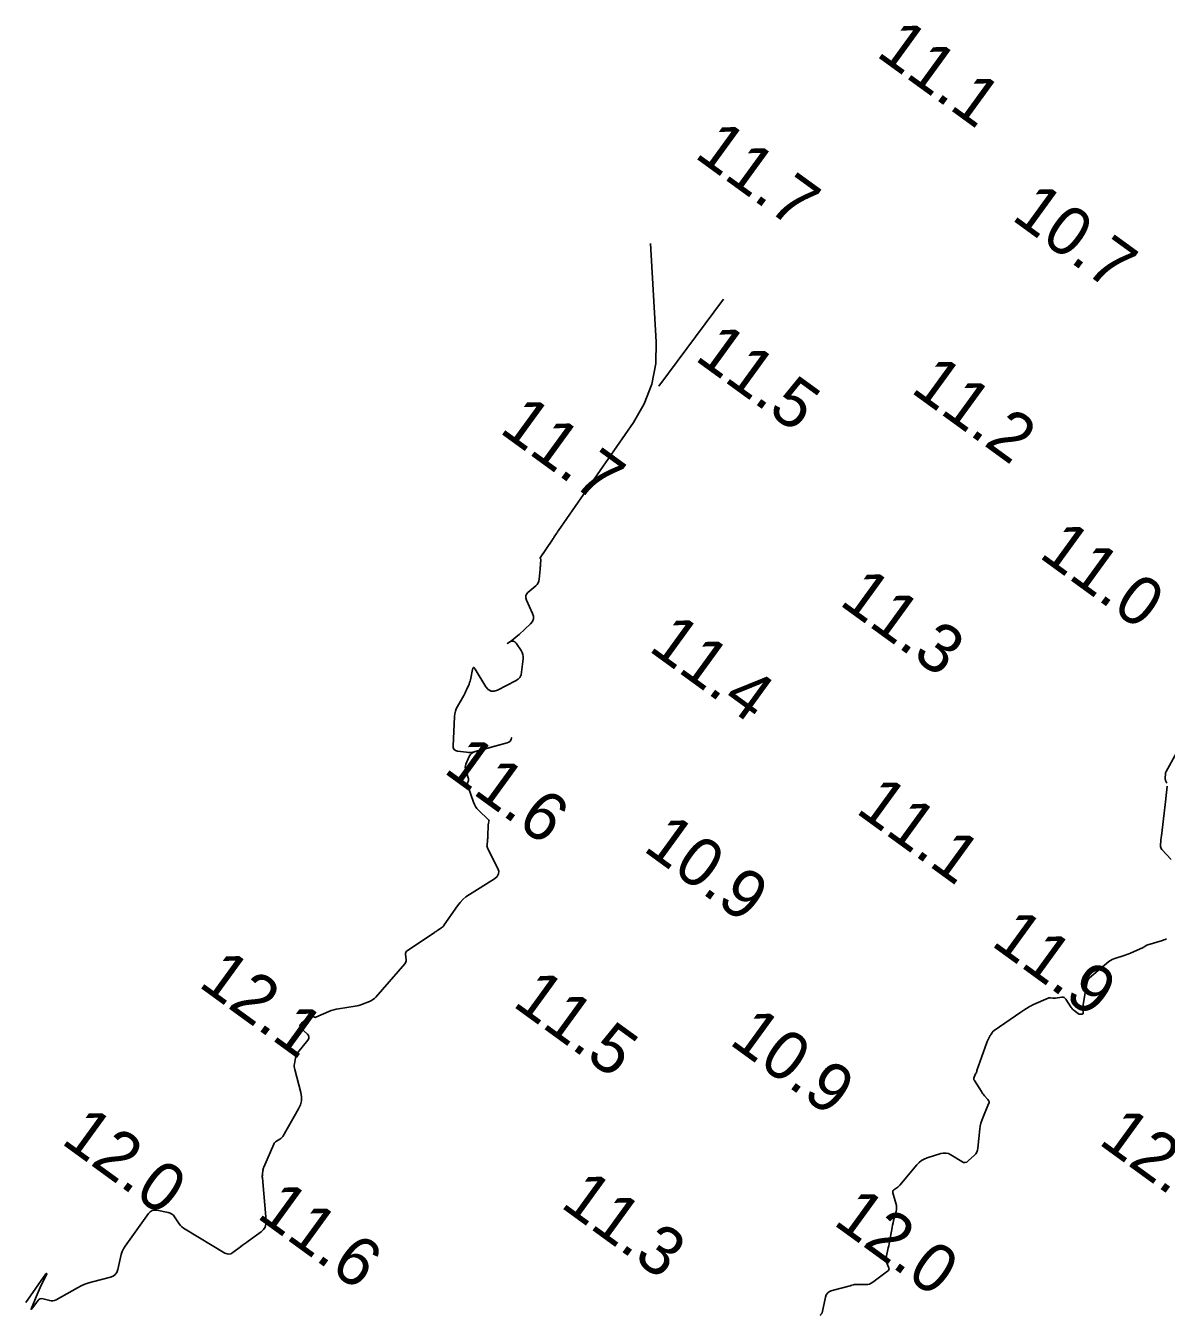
# Model space of a CAD drawing. Extents: x 815352 to 820877, y 582403 to 597439.
# Drawn here: x 818999 to 819116.3, y 587796.3 to 587928.9 of the extents above; entities that cross this region are included whole.
import ezdxf

# ---------------------------------------------------------------- set-up
doc = ezdxf.new("R2010")
doc.units = 0
doc.layers.add('V-CONT-EL12', color=7, linetype='Continuous')
doc.layers.add('V-TOPO-SOUN', color=7, linetype='Continuous')

msp = doc.modelspace()

# ---------------------------------------------------------------- linework, layer by layer
at = {"layer": 'V-CONT-EL12'}
for points in [[(819063.28, 587906.49), (819063.87, 587896.38), (819063.83, 587894.15), (819063.42, 587892.02), (819062.66, 587890), (819061.53, 587888.07), (819053.83, 587876.98), (819053.77, 587876.9), (819053.72, 587876.82), (819053.66, 587876.73), (819053.61, 587876.65), (819053.4, 587876.31), (819053.34, 587876.23), (819053.29, 587876.14), (819053.23, 587876.06), (819053.18, 587875.97), (819051.93, 587874.16), (819051.93, 587874.14), (819051.93, 587874.13), (819051.93, 587874.12), (819051.94, 587874.11), (819051.99, 587874.07), (819052, 587874.06), (819052.01, 587874.05), (819052.01, 587874.04), (819052.01, 587874.02), (819051.98, 587873.43), (819051.97, 587873.32), (819051.96, 587873.22), (819051.96, 587873.12), (819051.95, 587873.01), (819051.85, 587871.96), (819051.82, 587871.76), (819051.74, 587871.58), (819051.64, 587871.42), (819051.5, 587871.27), (819050.69, 587870.59), (819050.54, 587870.42), (819050.46, 587870.24), (819050.46, 587870.04), (819050.53, 587869.82), (819051.16, 587868.45), (819051.25, 587868.15), (819051.25, 587867.88), (819051.15, 587867.62), (819050.95, 587867.38), (819049.77, 587866.29), (819049.48, 587866.04), (819049.19, 587865.8), (819048.89, 587865.57), (819048.57, 587865.36), (819048.82, 587865.52), (819049.01, 587865.61), (819049.18, 587865.61), (819049.33, 587865.54), (819049.47, 587865.39), (819049.98, 587864.63), (819050.09, 587864.44), (819050.16, 587864.23), (819050.2, 587864.02), (819050.19, 587863.79), (819050.04, 587862.4), (819049.98, 587862.12), (819049.85, 587861.87), (819049.67, 587861.67), (819049.42, 587861.51), (819047.57, 587860.57), (819047.21, 587860.45), (819046.89, 587860.47), (819046.61, 587860.62), (819046.37, 587860.91), (819045.25, 587862.73), (819045.16, 587862.86), (819045.08, 587862.89), (819045.01, 587862.83), (819044.97, 587862.68), (819044.81, 587861.79), (819044.78, 587861.63), (819044.74, 587861.48), (819044.69, 587861.33), (819044.63, 587861.18), (819044.37, 587860.59), (819044.31, 587860.44), (819044.24, 587860.29), (819044.16, 587860.15), (819044.09, 587860.01), (819043.43, 587858.88), (819043.31, 587858.64), (819043.22, 587858.39), (819043.16, 587858.13), (819043.13, 587857.86), (819042.99, 587854.81), (819043.01, 587854.61), (819043.09, 587854.45), (819043.23, 587854.35), (819043.43, 587854.29), (819044.35, 587854.18), (819044.58, 587854.16), (819044.81, 587854.16), (819045.03, 587854.19), (819045.26, 587854.24), (819048.54, 587855.13), (819048.72, 587855.2), (819048.86, 587855.32), (819048.96, 587855.47), (819049.01, 587855.66), (819048.96, 587855.47), (819048.86, 587855.32), (819048.72, 587855.2), (819048.54, 587855.13), (819045.2, 587854.23), (819045.02, 587854.16), (819044.87, 587854.05), (819044.75, 587853.92), (819044.65, 587853.75), (819044.31, 587852.93), (819044.26, 587852.78), (819044.24, 587852.63), (819044.25, 587852.48), (819044.29, 587852.33), (819044.55, 587851.55), (819044.57, 587851.48), (819044.58, 587851.41), (819044.58, 587851.34), (819044.56, 587851.27), (819044.48, 587850.99), (819044.47, 587850.92), (819044.47, 587850.85), (819044.48, 587850.78), (819044.5, 587850.71), (819045.08, 587849.03), (819045.18, 587848.8), (819045.3, 587848.58), (819045.44, 587848.38), (819045.61, 587848.2), (819046.64, 587847.23), (819046.67, 587847.19), (819046.68, 587847.15), (819046.69, 587847.1), (819046.68, 587847.06), (819046.63, 587846.86), (819046.62, 587846.81), (819046.61, 587846.76), (819046.6, 587846.71), (819046.6, 587846.66), (819046.56, 587845.56), (819046.55, 587845.45), (819046.55, 587845.34), (819046.54, 587845.22), (819046.53, 587845.11), (819046.48, 587844.66), (819046.47, 587844.54), (819046.49, 587844.44), (819046.52, 587844.33), (819046.56, 587844.23), (819047.56, 587842.3), (819047.68, 587841.96), (819047.67, 587841.66), (819047.52, 587841.4), (819047.25, 587841.17), (819044.67, 587839.56), (819044.31, 587839.31), (819043.99, 587839.04), (819043.7, 587838.73), (819043.44, 587838.38), (819042.08, 587836.42), (819042.02, 587836.33), (819041.95, 587836.25), (819041.87, 587836.18), (819041.78, 587836.12), (819041.42, 587835.87), (819041.33, 587835.81), (819041.24, 587835.75), (819041.15, 587835.69), (819041.06, 587835.63), (819038.26, 587833.76), (819038.17, 587833.68), (819038.11, 587833.59), (819038.08, 587833.49), (819038.08, 587833.36), (819038.15, 587832.85), (819038.15, 587832.73), (819038.13, 587832.62), (819038.08, 587832.51), (819038.01, 587832.41), (819035.03, 587829), (819034.89, 587828.86), (819034.74, 587828.74), (819034.58, 587828.64), (819034.4, 587828.55), (819033.66, 587828.26), (819033.48, 587828.19), (819033.29, 587828.13), (819033.1, 587828.09), (819032.9, 587828.05), (819031.21, 587827.79), (819030.96, 587827.75), (819030.71, 587827.68), (819030.46, 587827.6), (819030.22, 587827.51), (819028.87, 587826.93), (819028.84, 587826.91), (819028.8, 587826.91), (819028.77, 587826.92), (819028.73, 587826.93), (819028.56, 587827.02), (819028.54, 587827.03), (819028.52, 587827.04), (819028.51, 587827.05), (819028.49, 587827.06), (819028.41, 587827.1), (819028.39, 587827.11), (819028.38, 587827.11), (819028.36, 587827.11), (819028.34, 587827.1), (819027.39, 587826.31), (819027.26, 587826.17), (819027.22, 587826.04), (819027.26, 587825.9), (819027.37, 587825.75), (819028, 587825.18), (819028.12, 587825.03), (819028.16, 587824.88), (819028.14, 587824.72), (819028.04, 587824.56), (819027.01, 587823.29), (819026.92, 587823.17), (819026.85, 587823.04), (819026.8, 587822.9), (819026.77, 587822.75), (819026.67, 587822.14), (819026.65, 587821.99), (819026.65, 587821.84), (819026.67, 587821.69), (819026.7, 587821.54), (819027.32, 587819.19), (819027.39, 587818.75), (819027.38, 587818.32), (819027.28, 587817.91), (819027.09, 587817.51), (819025.46, 587814.67), (819025.41, 587814.59), (819025.34, 587814.51), (819025.26, 587814.44), (819025.18, 587814.38), (819024.81, 587814.17), (819024.73, 587814.12), (819024.65, 587814.05), (819024.59, 587813.97), (819024.55, 587813.88), (819023.53, 587811.51), (819023.49, 587811.43), (819023.46, 587811.34), (819023.44, 587811.25), (819023.42, 587811.15), (819023.37, 587810.78), (819023.37, 587810.68), (819023.36, 587810.59), (819023.36, 587810.5), (819023.37, 587810.4), (819023.75, 587805.97), (819023.74, 587805.64), (819023.65, 587805.34), (819023.48, 587805.08), (819023.24, 587804.86), (819021.92, 587803.91), (819021.72, 587803.76), (819021.52, 587803.62), (819021.32, 587803.47), (819021.12, 587803.32), (819020.33, 587802.72), (819020.13, 587802.6), (819019.93, 587802.56), (819019.73, 587802.58), (819019.51, 587802.67), (819015.41, 587805.12), (819015.24, 587805.24), (819015.08, 587805.37), (819014.94, 587805.52), (819014.81, 587805.69), (819014.34, 587806.4), (819014.21, 587806.56), (819014.06, 587806.68), (819013.88, 587806.78), (819013.68, 587806.83), (819012.5, 587807.07), (819012.25, 587807.09), (819012.02, 587807.04), (819011.83, 587806.92), (819011.66, 587806.74), (819009.26, 587803.37), (819009.09, 587803.1), (819008.95, 587802.82), (819008.84, 587802.53), (819008.76, 587802.22), (819008.49, 587800.97), (819008.4, 587800.69), (819008.24, 587800.47), (819008.02, 587800.3), (819007.74, 587800.2), (819005.9, 587799.73), (819005.5, 587799.62), (819005.1, 587799.48), (819004.72, 587799.31), (819004.34, 587799.11), (819002.14, 587797.86), (819001.98, 587797.79), (819001.82, 587797.76), (819001.66, 587797.75), (819001.49, 587797.78), (819000.81, 587797.96), (819000.65, 587797.99), (819000.5, 587797.96), (819000.37, 587797.89), (819000.26, 587797.77), (818999.73, 587797.04), (818999.63, 587796.91), (818999.58, 587796.88), (818999.59, 587796.94), (818999.64, 587797.08), (819000.09, 587798.16), (819000.19, 587798.4), (819000.3, 587798.64), (819000.4, 587798.88), (819000.51, 587799.12), (819001.19, 587800.55), (819001.19, 587800.56), (819001.19, 587800.56), (819001.18, 587800.57), (819001.18, 587800.57), (819001.13, 587800.56), (819001.12, 587800.55), (819001.11, 587800.55), (819001.1, 587800.54), (819001.1, 587800.53), (818999.03, 587797.58)], [(819064.14, 587891.82), (819070.8, 587900.75)], [(819116.4, 587850.98), (819116.29, 587851.28), (819116.27, 587851.35), (819116.25, 587851.42), (819116.24, 587851.5), (819116.24, 587851.58), (819116.26, 587851.89), (819116.27, 587851.97), (819116.29, 587852.04), (819116.31, 587852.12), (819116.35, 587852.19), (819117.41, 587854.1)], [(819116.85, 587843.15), (819115.9, 587844.18), (819115.83, 587844.28), (819115.78, 587844.38), (819115.76, 587844.49), (819115.76, 587844.6), (819115.8, 587845.09), (819115.81, 587845.21), (819115.82, 587845.33), (819115.84, 587845.45), (819115.85, 587845.57), (819116.14, 587847.91), (819116.17, 587848.2), (819116.21, 587848.5), (819116.24, 587848.79), (819116.27, 587849.08), (819116.44, 587850.68)], [(819080.75, 587796.27), (819080.77, 587796.3), (819080.79, 587796.32), (819080.88, 587796.42), (819080.9, 587796.45), (819080.91, 587796.47), (819080.93, 587796.5), (819080.94, 587796.53), (819081.3, 587798.13), (819081.38, 587798.38), (819081.53, 587798.58), (819081.72, 587798.73), (819081.97, 587798.83), (819083.85, 587799.31), (819083.89, 587799.32), (819083.93, 587799.33), (819083.97, 587799.34), (819084.01, 587799.36), (819084.17, 587799.41), (819084.21, 587799.42), (819084.25, 587799.43), (819084.29, 587799.44), (819084.33, 587799.44), (819085.44, 587799.43), (819085.64, 587799.45), (819085.82, 587799.49), (819085.99, 587799.57), (819086.16, 587799.67), (819087.68, 587800.8), (819087.77, 587800.89), (819087.82, 587800.99), (819087.83, 587801.1), (819087.79, 587801.22), (819087.58, 587801.72), (819087.54, 587801.84), (819087.52, 587801.97), (819087.52, 587802.1), (819087.54, 587802.23), (819087.76, 587803.2), (819087.81, 587803.41), (819087.85, 587803.62), (819087.89, 587803.82), (819087.93, 587804.03), (819088.11, 587805.1), (819088.16, 587805.33), (819088.2, 587805.55), (819088.26, 587805.78), (819088.31, 587806.01), (819088.56, 587806.93), (819088.6, 587807.15), (819088.61, 587807.36), (819088.6, 587807.57), (819088.55, 587807.79), (819088.22, 587808.87), (819088.21, 587808.96), (819088.22, 587809.04), (819088.26, 587809.11), (819088.33, 587809.17), (819088.65, 587809.39), (819088.73, 587809.45), (819088.8, 587809.51), (819088.87, 587809.58), (819088.94, 587809.65), (819090.69, 587811.74), (819090.92, 587811.98), (819091.18, 587812.18), (819091.46, 587812.34), (819091.77, 587812.46), (819093.15, 587812.9), (819093.42, 587812.96), (819093.68, 587812.96), (819093.94, 587812.9), (819094.19, 587812.77), (819095.31, 587812.08), (819095.49, 587811.99), (819095.66, 587811.98), (819095.83, 587812.03), (819095.99, 587812.14), (819096.62, 587812.73), (819096.76, 587812.88), (819096.87, 587813.05), (819096.94, 587813.24), (819096.98, 587813.45), (819097.18, 587815.43), (819097.22, 587815.73), (819097.28, 587816.02), (819097.37, 587816.31), (819097.48, 587816.59), (819098.08, 587818.01), (819098.12, 587818.13), (819098.12, 587818.24), (819098.08, 587818.35), (819098.01, 587818.45), (819097.66, 587818.85), (819097.57, 587818.95), (819097.49, 587819.05), (819097.41, 587819.16), (819097.34, 587819.27), (819096.61, 587820.41), (819096.57, 587820.49), (819096.55, 587820.58), (819096.56, 587820.66), (819096.59, 587820.75), (819096.74, 587821.09), (819096.78, 587821.17), (819096.82, 587821.26), (819096.85, 587821.35), (819096.88, 587821.44), (819097.9, 587824.34), (819097.93, 587824.42), (819097.96, 587824.5), (819098, 587824.57), (819098.03, 587824.64), (819098.21, 587824.97), (819098.23, 587825.03), (819098.27, 587825.08), (819098.3, 587825.13), (819098.33, 587825.18), (819098.47, 587825.39), (819098.51, 587825.44), (819098.55, 587825.49), (819098.6, 587825.53), (819098.65, 587825.56), (819101.39, 587827.44), (819101.49, 587827.51), (819101.6, 587827.58), (819101.7, 587827.65), (819101.81, 587827.71), (819102.24, 587827.98), (819102.35, 587828.05), (819102.46, 587828.11), (819102.57, 587828.17), (819102.68, 587828.22), (819104.19, 587828.88), (819104.25, 587828.91), (819104.31, 587828.92), (819104.37, 587828.93), (819104.44, 587828.92), (819104.7, 587828.9), (819104.77, 587828.89), (819104.83, 587828.89), (819104.9, 587828.9), (819104.96, 587828.9), (819105.61, 587828.98), (819105.73, 587828.98), (819105.84, 587828.95), (819105.93, 587828.89), (819106.01, 587828.79), (819106.58, 587827.93), (819106.64, 587827.84), (819106.71, 587827.76), (819106.79, 587827.69), (819106.87, 587827.62), (819107.29, 587827.3), (819107.34, 587827.27), (819107.39, 587827.25), (819107.44, 587827.24), (819107.5, 587827.24), (819107.73, 587827.25), (819107.77, 587827.26), (819107.81, 587827.29), (819107.82, 587827.33), (819107.82, 587827.38), (819107.78, 587827.73), (819107.77, 587827.81), (819107.77, 587827.89), (819107.77, 587827.97), (819107.78, 587828.04), (819108.07, 587829.85), (819108.09, 587829.95), (819108.11, 587830.05), (819108.13, 587830.15), (819108.16, 587830.24), (819108.25, 587830.64), (819108.28, 587830.73), (819108.33, 587830.82), (819108.39, 587830.9), (819108.46, 587830.96), (819110.46, 587832.64), (819110.62, 587832.76), (819110.79, 587832.86), (819110.97, 587832.94), (819111.16, 587833.01), (819111.93, 587833.24), (819112.12, 587833.3), (819112.31, 587833.37), (819112.5, 587833.44), (819112.68, 587833.52), (819113.97, 587834.1), (819114.01, 587834.13), (819114.05, 587834.15), (819114.1, 587834.17), (819114.14, 587834.2), (819114.3, 587834.3), (819114.34, 587834.33), (819114.38, 587834.35), (819114.43, 587834.37), (819114.47, 587834.38), (819115.98, 587834.83), (819116.11, 587834.87), (819116.25, 587834.92), (819116.38, 587834.98)]]:
    msp.add_lwpolyline(points, dxfattribs=at)

# ---------------------------------------------------------------- texts
at = {"layer": 'V-TOPO-SOUN'}
for s, p in [('11.1 ', (819086.38, 587925.85)), ('11.7 ', (819067.69, 587915.43)), ('10.7 ', (819100.31, 587909.03)), ('11.5 ', (819067.72, 587894.59)), ('11.2 ', (819089.94, 587891.28)), ('11.7 ', (819047.62, 587887.14)), ('11.0 ', (819103.13, 587874.3)), ('11.3 ', (819082.59, 587869.43)), ('11.4 ', (819062.97, 587864.7)), ('11.6 ', (819041.88, 587852.17)), ('11.1 ', (819084.28, 587848.03)), ('10.9 ', (819062.41, 587844.13)), ('11.9 ', (819098.21, 587834.39)), ('12.1 ', (819016.66, 587830.18)), ('11.5 ', (819048.98, 587828.16)), ('10.9 ', (819071.27, 587824.25)), ('12.0 ', (819002.54, 587814.03)), ('12.3 ', (819109.26, 587813.98)), ('11.6 ', (819022.66, 587806.4)), ('11.3 ', (819053.91, 587807.49)), ('12.0 ', (819081.97, 587805.69))]:
    msp.add_text(s, height=5, rotation=324, dxfattribs=at).set_placement(p)

doc.saveas('drawing.dxf')
